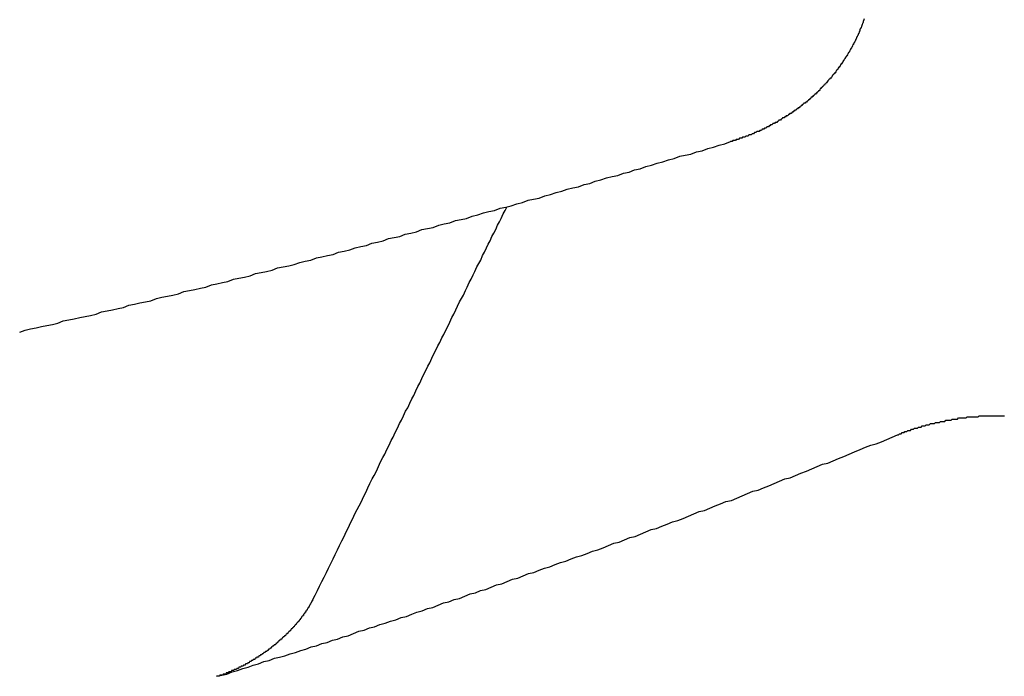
# Model space of a CAD drawing. Extents: x 1107 to 4046, y 937 to 3355.
# Tile 453 of 656: x 2182.066 to 2182.939, y 2651.165 to 2651.747. Entities that reach past the tile are written whole.
import ezdxf

# ---------------------------------------------------------------- set-up
doc = ezdxf.new("R2010")
doc.units = 0
doc.layers.add('KF_VIDA_L___C_REAR', color=7, linetype='CONTINUOUS')

# ---------------------------------------------------------------- blocks, each defined once
blk = doc.blocks.new('KF_VIDA_L___C_REAR')
at = {"layer": 'KF_VIDA_L___C_REAR'}
for points in [[(-4.16419, 962.535, 0), (-4.16441, 962.534, 0), (-4.16464, 962.533, 0), (-4.16487, 962.533, 0), (-4.16509, 962.532, 0), (-4.16533, 962.531, 0), (-4.16556, 962.531, 0), (-4.1658, 962.53, 0), (-4.16604, 962.529, 0), (-4.16628, 962.529, 0), (-4.16653, 962.528, 0), (-4.16678, 962.527, 0), (-4.16703, 962.527, 0), (-4.16728, 962.526, 0), (-4.16754, 962.526, 0), (-4.1678, 962.525, 0), (-4.16807, 962.524, 0), (-4.16834, 962.524, 0), (-4.16861, 962.523, 0), (-4.16888, 962.522, 0), (-4.16916, 962.522, 0), (-4.16944, 962.521, 0), (-4.16973, 962.52, 0), (-4.17001, 962.52, 0), (-4.1703, 962.519, 0), (-4.1706, 962.519, 0), (-4.1709, 962.518, 0), (-4.1712, 962.517, 0), (-4.1715, 962.517, 0), (-4.17181, 962.516, 0), (-4.17212, 962.515, 0), (-4.17243, 962.515, 0), (-4.17275, 962.514, 0), (-4.17307, 962.514, 0), (-4.17339, 962.513, 0), (-4.17372, 962.512, 0), (-4.17405, 962.512, 0), (-4.17438, 962.511, 0), (-4.17472, 962.51, 0), (-4.17506, 962.51, 0), (-4.1754, 962.509, 0), (-4.17574, 962.509, 0), (-4.17609, 962.508, 0), (-4.17645, 962.507, 0), (-4.1768, 962.507, 0), (-4.17716, 962.506, 0), (-4.17752, 962.505, 0), (-4.17788, 962.505, 0), (-4.17825, 962.504, 0), (-4.17862, 962.504, 0), (-4.179, 962.503, 0), (-4.17937, 962.502, 0), (-4.17975, 962.502, 0), (-4.18013, 962.501, 0), (-4.18052, 962.501, 0), (-4.18091, 962.5, 0), (-4.1813, 962.499, 0), (-4.1817, 962.499, 0), (-4.1821, 962.498, 0), (-4.1825, 962.498, 0), (-4.1829, 962.497, 0), (-4.18331, 962.496, 0), (-4.18372, 962.496, 0), (-4.18413, 962.495, 0), (-4.18455, 962.495, 0), (-4.18497, 962.494, 0), (-4.18539, 962.493, 0), (-4.18581, 962.493, 0), (-4.18624, 962.492, 0), (-4.18667, 962.492, 0), (-4.18711, 962.491, 0), (-4.18754, 962.49, 0), (-4.18798, 962.49, 0), (-4.18843, 962.489, 0), (-4.18887, 962.489, 0), (-4.18932, 962.488, 0), (-4.18977, 962.487, 0), (-4.19023, 962.487, 0), (-4.19069, 962.486, 0), (-4.19115, 962.486, 0), (-4.19161, 962.485, 0), (-4.19208, 962.485, 0), (-4.19254, 962.484, 0), (-4.19302, 962.483, 0), (-4.19349, 962.483, 0), (-4.19397, 962.482, 0), (-4.19445, 962.482, 0), (-4.19493, 962.481, 0), (-4.19542, 962.481, 0), (-4.19591, 962.48, 0), (-4.1964, 962.48, 0), (-4.19689, 962.479, 0), (-4.19739, 962.478, 0), (-4.19789, 962.478, 0), (-4.19839, 962.477, 0), (-4.1989, 962.477, 0), (-4.19941, 962.476, 0), (-4.19992, 962.476, 0), (-4.20043, 962.475, 0), (-4.20095, 962.475, 0), (-4.20147, 962.474, 0), (-4.20199, 962.474, 0), (-4.20252, 962.473, 0), (-4.20304, 962.473, 0), (-4.20357, 962.472, 0), (-4.20411, 962.471, 0), (-4.20464, 962.471, 0), (-4.20518, 962.47, 0), (-4.20572, 962.47, 0), (-4.20627, 962.469, 0), (-4.20681, 962.469, 0), (-4.20736, 962.468, 0), (-4.20791, 962.468, 0), (-4.20847, 962.467, 0), (-4.20902, 962.467, 0), (-4.20958, 962.466, 0), (-4.21015, 962.466, 0), (-4.21071, 962.465, 0), (-4.21128, 962.465, 0), (-4.21185, 962.464, 0), (-4.21242, 962.464, 0), (-4.213, 962.463, 0), (-4.21357, 962.463, 0), (-4.21415, 962.462, 0), (-4.21473, 962.462, 0), (-4.21532, 962.461, 0), (-4.2159, 962.461, 0), (-4.21649, 962.46, 0), (-4.21708, 962.46, 0), (-4.21768, 962.46, 0), (-4.21827, 962.459, 0), (-4.21887, 962.459, 0), (-4.21947, 962.458, 0), (-4.22007, 962.458, 0), (-4.22068, 962.457, 0), (-4.22129, 962.457, 0), (-4.22189, 962.456, 0), (-4.22251, 962.456, 0), (-4.22312, 962.455, 0), (-4.22373, 962.455, 0), (-4.22435, 962.454, 0), (-4.22497, 962.454, 0), (-4.22559, 962.454, 0), (-4.22621, 962.453, 0), (-4.22684, 962.453, 0), (-4.22746, 962.452, 0), (-4.22809, 962.452, 0), (-4.22872, 962.451, 0), (-4.22936, 962.451, 0), (-4.22999, 962.451, 0), (-4.23063, 962.45, 0), (-4.23126, 962.45, 0), (-4.2319, 962.449, 0), (-4.23255, 962.449, 0), (-4.23319, 962.449, 0), (-4.23383, 962.448, 0), (-4.23448, 962.448, 0), (-4.23513, 962.447, 0), (-4.23578, 962.447, 0), (-4.23643, 962.447, 0), (-4.23708, 962.446, 0), (-4.23774, 962.446, 0), (-4.23839, 962.445, 0), (-4.23905, 962.445, 0), (-4.23971, 962.445, 0), (-4.24037, 962.444, 0), (-4.24103, 962.444, 0), (-4.24169, 962.443, 0), (-4.24236, 962.443, 0), (-4.24302, 962.443, 0), (-4.24369, 962.442, 0), (-4.24436, 962.442, 0), (-4.24503, 962.442, 0), (-4.2457, 962.441, 0), (-4.24637, 962.441, 0), (-4.24705, 962.441, 0), (-4.24772, 962.44, 0), (-4.2484, 962.44, 0), (-4.24907, 962.439, 0), (-4.24975, 962.439, 0), (-4.25043, 962.439, 0), (-4.25111, 962.438, 0), (-4.25179, 962.438, 0), (-4.25248, 962.438, 0), (-4.25316, 962.437, 0), (-4.25385, 962.437, 0), (-4.25453, 962.437, 0), (-4.25522, 962.436, 0), (-4.25591, 962.436, 0), (-4.25659, 962.436, 0), (-4.25728, 962.435, 0), (-4.25797, 962.435, 0), (-4.25867, 962.435, 0), (-4.25936, 962.435, 0), (-4.26005, 962.434, 0), (-4.26074, 962.434, 0), (-4.26144, 962.434, 0), (-4.26213, 962.433, 0), (-4.26283, 962.433, 0), (-4.26353, 962.433, 0), (-4.26422, 962.432, 0), (-4.26492, 962.432, 0), (-4.26562, 962.432, 0), (-4.26632, 962.432, 0), (-4.26702, 962.431, 0), (-4.26772, 962.431, 0), (-4.26842, 962.431, 0), (-4.26912, 962.431, 0), (-4.26982, 962.43, 0), (-4.27053, 962.43, 0), (-4.27123, 962.43, 0), (-4.27193, 962.43, 0), (-4.27264, 962.429, 0), (-4.27335, 962.429, 0), (-4.27406, 962.429, 0), (-4.27477, 962.429, 0), (-4.27549, 962.428, 0), (-4.2762, 962.428, 0), (-4.27692, 962.428, 0), (-4.27765, 962.428, 0), (-4.27837, 962.427, 0), (-4.2791, 962.427, 0), (-4.27982, 962.427, 0), (-4.28055, 962.427, 0), (-4.28129, 962.426, 0), (-4.28202, 962.426, 0), (-4.28276, 962.426, 0)], [(-4.91316, 962.257, 0), (-4.90833, 962.259, 0), (-4.9035, 962.26, 0), (-4.89866, 962.261, 0), (-4.89383, 962.262, 0), (-4.88899, 962.263, 0), (-4.88415, 962.264, 0), (-4.87931, 962.265, 0), (-4.87447, 962.267, 0), (-4.86962, 962.268, 0), (-4.86478, 962.269, 0), (-4.85993, 962.27, 0), (-4.85508, 962.271, 0), (-4.85023, 962.272, 0), (-4.84538, 962.273, 0), (-4.84052, 962.275, 0), (-4.83567, 962.276, 0), (-4.83081, 962.277, 0), (-4.82595, 962.278, 0), (-4.82109, 962.279, 0), (-4.81623, 962.281, 0), (-4.81136, 962.282, 0), (-4.8065, 962.283, 0), (-4.80163, 962.284, 0), (-4.79676, 962.285, 0), (-4.79189, 962.287, 0), (-4.78702, 962.288, 0), (-4.78214, 962.289, 0), (-4.77727, 962.29, 0), (-4.77239, 962.291, 0), (-4.76751, 962.293, 0), (-4.76263, 962.294, 0), (-4.75775, 962.295, 0), (-4.75287, 962.296, 0), (-4.74798, 962.297, 0), (-4.7431, 962.299, 0), (-4.73821, 962.3, 0), (-4.73332, 962.301, 0), (-4.72843, 962.302, 0), (-4.72354, 962.304, 0), (-4.71864, 962.305, 0), (-4.71375, 962.306, 0), (-4.70885, 962.307, 0), (-4.70395, 962.309, 0), (-4.69905, 962.31, 0), (-4.69415, 962.311, 0), (-4.68925, 962.312, 0), (-4.68434, 962.314, 0), (-4.67944, 962.315, 0), (-4.67453, 962.316, 0), (-4.66962, 962.317, 0), (-4.66471, 962.319, 0), (-4.6598, 962.32, 0), (-4.65489, 962.321, 0), (-4.64997, 962.323, 0), (-4.64506, 962.324, 0), (-4.64014, 962.325, 0), (-4.63522, 962.326, 0), (-4.6303, 962.328, 0), (-4.62538, 962.329, 0), (-4.62045, 962.33, 0), (-4.61553, 962.332, 0), (-4.6106, 962.333, 0), (-4.60568, 962.334, 0), (-4.60075, 962.336, 0), (-4.59582, 962.337, 0), (-4.59089, 962.338, 0), (-4.58596, 962.34, 0), (-4.58102, 962.341, 0), (-4.57609, 962.342, 0), (-4.57115, 962.344, 0), (-4.56621, 962.345, 0), (-4.56127, 962.346, 0), (-4.55633, 962.348, 0), (-4.55139, 962.349, 0), (-4.54645, 962.35, 0), (-4.5415, 962.352, 0), (-4.53656, 962.353, 0), (-4.53161, 962.354, 0), (-4.52666, 962.356, 0), (-4.52171, 962.357, 0), (-4.51676, 962.358, 0), (-4.51181, 962.36, 0), (-4.50686, 962.361, 0), (-4.5019, 962.363, 0), (-4.49695, 962.364, 0), (-4.49199, 962.365, 0), (-4.48703, 962.367, 0), (-4.48207, 962.368, 0), (-4.47711, 962.369, 0), (-4.47215, 962.371, 0), (-4.46719, 962.372, 0), (-4.46222, 962.374, 0), (-4.45726, 962.375, 0), (-4.45229, 962.376, 0), (-4.44732, 962.378, 0), (-4.44235, 962.379, 0), (-4.43738, 962.381, 0), (-4.43241, 962.382, 0), (-4.42744, 962.384, 0), (-4.42246, 962.385, 0), (-4.41749, 962.386, 0), (-4.41251, 962.388, 0), (-4.40754, 962.389, 0), (-4.40256, 962.391, 0), (-4.39758, 962.392, 0), (-4.3926, 962.394, 0), (-4.38762, 962.395, 0), (-4.38263, 962.396, 0), (-4.37765, 962.398, 0), (-4.37266, 962.399, 0), (-4.36768, 962.401, 0), (-4.36269, 962.402, 0), (-4.3577, 962.404, 0), (-4.35271, 962.405, 0), (-4.34772, 962.407, 0), (-4.34273, 962.408, 0), (-4.33774, 962.41, 0), (-4.33275, 962.411, 0), (-4.32775, 962.413, 0), (-4.32276, 962.414, 0), (-4.31776, 962.415, 0), (-4.31276, 962.417, 0), (-4.30776, 962.418, 0), (-4.30276, 962.42, 0), (-4.29776, 962.421, 0), (-4.29276, 962.423, 0), (-4.28776, 962.424, 0), (-4.28276, 962.426, 0)], [(-4.65312, 962.02, 0), (-4.65111, 962.024, 0), (-4.64911, 962.028, 0), (-4.64712, 962.032, 0), (-4.64513, 962.036, 0), (-4.64314, 962.04, 0), (-4.64116, 962.044, 0), (-4.63918, 962.048, 0), (-4.63721, 962.052, 0), (-4.63524, 962.056, 0), (-4.63327, 962.06, 0), (-4.63132, 962.064, 0), (-4.62936, 962.068, 0), (-4.62741, 962.072, 0), (-4.62546, 962.076, 0), (-4.62352, 962.08, 0), (-4.62158, 962.084, 0), (-4.61965, 962.088, 0), (-4.61772, 962.092, 0), (-4.61579, 962.096, 0), (-4.61387, 962.1, 0), (-4.61196, 962.103, 0), (-4.61004, 962.107, 0), (-4.60814, 962.111, 0), (-4.60623, 962.115, 0), (-4.60433, 962.119, 0), (-4.60244, 962.123, 0), (-4.60055, 962.127, 0), (-4.59866, 962.13, 0), (-4.59678, 962.134, 0), (-4.5949, 962.138, 0), (-4.59302, 962.142, 0), (-4.59115, 962.146, 0), (-4.58929, 962.149, 0), (-4.58742, 962.153, 0), (-4.58556, 962.157, 0), (-4.58371, 962.161, 0), (-4.58186, 962.164, 0), (-4.58001, 962.168, 0), (-4.57817, 962.172, 0), (-4.57633, 962.176, 0), (-4.5745, 962.179, 0), (-4.57267, 962.183, 0), (-4.57084, 962.187, 0), (-4.56902, 962.19, 0), (-4.5672, 962.194, 0), (-4.56539, 962.198, 0), (-4.56358, 962.201, 0), (-4.56177, 962.205, 0), (-4.55997, 962.209, 0), (-4.55817, 962.212, 0), (-4.55637, 962.216, 0), (-4.55458, 962.22, 0), (-4.55279, 962.223, 0), (-4.55101, 962.227, 0), (-4.54923, 962.23, 0), (-4.54746, 962.234, 0), (-4.54568, 962.238, 0), (-4.54391, 962.241, 0), (-4.54215, 962.245, 0), (-4.54039, 962.248, 0), (-4.53863, 962.252, 0), (-4.53688, 962.255, 0), (-4.53513, 962.259, 0), (-4.53338, 962.262, 0), (-4.53164, 962.266, 0), (-4.5299, 962.27, 0), (-4.52817, 962.273, 0), (-4.52644, 962.277, 0), (-4.52471, 962.28, 0), (-4.52298, 962.284, 0), (-4.52126, 962.287, 0), (-4.51955, 962.29, 0), (-4.51783, 962.294, 0), (-4.51612, 962.297, 0), (-4.51442, 962.301, 0), (-4.51271, 962.304, 0), (-4.51102, 962.308, 0), (-4.50932, 962.311, 0), (-4.50763, 962.315, 0), (-4.50594, 962.318, 0), (-4.50425, 962.321, 0), (-4.50257, 962.325, 0), (-4.50089, 962.328, 0), (-4.49922, 962.332, 0), (-4.49755, 962.335, 0), (-4.49588, 962.338, 0), (-4.49422, 962.342, 0), (-4.49256, 962.345, 0), (-4.4909, 962.348, 0), (-4.48925, 962.352, 0), (-4.48759, 962.355, 0), (-4.48595, 962.358, 0), (-4.4843, 962.362, 0), (-4.48266, 962.365, 0), (-4.48103, 962.368, 0)], [(-4.13443, 962.166, 0), (-4.13363, 962.166, 0), (-4.13282, 962.167, 0), (-4.13201, 962.167, 0), (-4.1312, 962.167, 0), (-4.13038, 962.168, 0), (-4.12956, 962.168, 0), (-4.12874, 962.168, 0), (-4.12791, 962.169, 0), (-4.12708, 962.169, 0), (-4.12624, 962.169, 0), (-4.12541, 962.17, 0), (-4.12457, 962.17, 0), (-4.12373, 962.17, 0), (-4.12288, 962.17, 0), (-4.12203, 962.171, 0), (-4.12118, 962.171, 0), (-4.12033, 962.171, 0), (-4.11947, 962.172, 0), (-4.11861, 962.172, 0), (-4.11775, 962.172, 0), (-4.11688, 962.172, 0), (-4.11601, 962.173, 0), (-4.11514, 962.173, 0), (-4.11427, 962.173, 0), (-4.1134, 962.173, 0), (-4.11252, 962.174, 0), (-4.11164, 962.174, 0), (-4.11075, 962.174, 0), (-4.10987, 962.174, 0), (-4.10898, 962.175, 0), (-4.10809, 962.175, 0), (-4.10719, 962.175, 0), (-4.1063, 962.175, 0), (-4.1054, 962.176, 0), (-4.1045, 962.176, 0), (-4.1036, 962.176, 0), (-4.10269, 962.176, 0), (-4.10179, 962.176, 0), (-4.10088, 962.177, 0), (-4.09997, 962.177, 0), (-4.09905, 962.177, 0), (-4.09814, 962.177, 0), (-4.09722, 962.177, 0), (-4.0963, 962.178, 0), (-4.09538, 962.178, 0), (-4.09446, 962.178, 0), (-4.09353, 962.178, 0), (-4.0926, 962.178, 0), (-4.09168, 962.179, 0), (-4.09075, 962.179, 0), (-4.08981, 962.179, 0), (-4.08888, 962.179, 0), (-4.08794, 962.179, 0), (-4.08701, 962.179, 0), (-4.08607, 962.18, 0), (-4.08513, 962.18, 0), (-4.08418, 962.18, 0), (-4.08324, 962.18, 0), (-4.08229, 962.18, 0), (-4.08135, 962.18, 0), (-4.0804, 962.181, 0), (-4.07945, 962.181, 0), (-4.0785, 962.181, 0), (-4.07755, 962.181, 0), (-4.07659, 962.181, 0), (-4.07564, 962.181, 0), (-4.07468, 962.181, 0), (-4.07373, 962.181, 0), (-4.07277, 962.182, 0), (-4.07181, 962.182, 0), (-4.07085, 962.182, 0), (-4.06988, 962.182, 0), (-4.06892, 962.182, 0), (-4.06796, 962.182, 0), (-4.06699, 962.182, 0), (-4.06603, 962.182, 0), (-4.06506, 962.182, 0), (-4.06409, 962.182, 0), (-4.06312, 962.182, 0), (-4.06215, 962.183, 0), (-4.06118, 962.183, 0), (-4.06021, 962.183, 0), (-4.05924, 962.183, 0), (-4.05827, 962.183, 0), (-4.0573, 962.183, 0), (-4.05632, 962.183, 0), (-4.05535, 962.183, 0), (-4.05437, 962.183, 0), (-4.0534, 962.183, 0), (-4.05242, 962.183, 0), (-4.05145, 962.183, 0), (-4.05047, 962.183, 0), (-4.04949, 962.183, 0), (-4.04852, 962.183, 0), (-4.04754, 962.183, 0), (-4.04656, 962.183, 0), (-4.04558, 962.183, 0), (-4.0446, 962.183, 0), (-4.04363, 962.183, 0), (-4.04265, 962.183, 0), (-4.04167, 962.183, 0), (-4.04069, 962.183, 0), (-4.03971, 962.183, 0)], [(-4.7386, 961.952, 0), (-4.73394, 961.953, 0), (-4.72928, 961.954, 0), (-4.72462, 961.956, 0), (-4.71996, 961.957, 0), (-4.71529, 961.959, 0), (-4.71063, 961.96, 0), (-4.70596, 961.962, 0), (-4.70129, 961.963, 0), (-4.69662, 961.965, 0), (-4.69195, 961.966, 0), (-4.68728, 961.968, 0), (-4.68261, 961.969, 0), (-4.67794, 961.97, 0), (-4.67326, 961.972, 0), (-4.66859, 961.973, 0), (-4.66391, 961.975, 0), (-4.65923, 961.976, 0), (-4.65455, 961.978, 0), (-4.64987, 961.979, 0), (-4.64519, 961.981, 0), (-4.64051, 961.982, 0), (-4.63583, 961.984, 0), (-4.63114, 961.985, 0), (-4.62646, 961.987, 0), (-4.62177, 961.988, 0), (-4.61708, 961.99, 0), (-4.61239, 961.992, 0), (-4.60771, 961.993, 0), (-4.60301, 961.995, 0), (-4.59832, 961.996, 0), (-4.59363, 961.998, 0), (-4.58894, 961.999, 0), (-4.58424, 962.001, 0), (-4.57955, 962.002, 0), (-4.57485, 962.004, 0), (-4.57015, 962.005, 0), (-4.56545, 962.007, 0), (-4.56075, 962.009, 0), (-4.55605, 962.01, 0), (-4.55135, 962.012, 0), (-4.54665, 962.013, 0), (-4.54194, 962.015, 0), (-4.53724, 962.017, 0), (-4.53253, 962.018, 0), (-4.52783, 962.02, 0), (-4.52312, 962.021, 0), (-4.51841, 962.023, 0), (-4.5137, 962.025, 0), (-4.50899, 962.026, 0), (-4.50428, 962.028, 0), (-4.49957, 962.029, 0), (-4.49485, 962.031, 0), (-4.49014, 962.033, 0), (-4.48543, 962.034, 0), (-4.48071, 962.036, 0), (-4.47599, 962.038, 0), (-4.47128, 962.039, 0), (-4.46656, 962.041, 0), (-4.46184, 962.043, 0), (-4.45712, 962.044, 0), (-4.4524, 962.046, 0), (-4.44767, 962.048, 0), (-4.44295, 962.049, 0), (-4.43823, 962.051, 0), (-4.4335, 962.053, 0), (-4.42878, 962.054, 0), (-4.42405, 962.056, 0), (-4.41933, 962.058, 0), (-4.4146, 962.059, 0), (-4.40987, 962.061, 0), (-4.40514, 962.063, 0), (-4.40041, 962.064, 0), (-4.39568, 962.066, 0), (-4.39095, 962.068, 0), (-4.38622, 962.07, 0), (-4.38148, 962.071, 0), (-4.37675, 962.073, 0), (-4.37201, 962.075, 0), (-4.36728, 962.076, 0), (-4.36254, 962.078, 0), (-4.35781, 962.08, 0), (-4.35307, 962.082, 0), (-4.34833, 962.083, 0), (-4.34359, 962.085, 0), (-4.33885, 962.087, 0), (-4.33411, 962.089, 0), (-4.32937, 962.09, 0), (-4.32463, 962.092, 0), (-4.31988, 962.094, 0), (-4.31514, 962.096, 0), (-4.3104, 962.098, 0), (-4.30565, 962.099, 0), (-4.30091, 962.101, 0), (-4.29616, 962.103, 0), (-4.29141, 962.105, 0), (-4.28666, 962.107, 0), (-4.28192, 962.108, 0), (-4.27717, 962.11, 0), (-4.27242, 962.112, 0), (-4.26767, 962.114, 0), (-4.26292, 962.116, 0), (-4.25817, 962.117, 0), (-4.25341, 962.119, 0), (-4.24866, 962.121, 0), (-4.24391, 962.123, 0), (-4.23916, 962.125, 0), (-4.2344, 962.127, 0), (-4.22965, 962.128, 0), (-4.22489, 962.13, 0), (-4.22013, 962.132, 0), (-4.21538, 962.134, 0), (-4.21062, 962.136, 0), (-4.20586, 962.138, 0), (-4.20111, 962.14, 0), (-4.19635, 962.141, 0), (-4.19159, 962.143, 0), (-4.18683, 962.145, 0), (-4.18207, 962.147, 0), (-4.17731, 962.149, 0), (-4.17254, 962.151, 0), (-4.16778, 962.153, 0), (-4.16302, 962.155, 0), (-4.15826, 962.157, 0), (-4.15349, 962.158, 0), (-4.14873, 962.16, 0), (-4.14396, 962.162, 0), (-4.1392, 962.164, 0), (-4.13443, 962.166, 0)], [(-4.65312, 962.02, 0), (-4.65325, 962.02, 0), (-4.65338, 962.02, 0), (-4.65351, 962.019, 0), (-4.65364, 962.019, 0), (-4.65378, 962.019, 0), (-4.65391, 962.019, 0), (-4.65405, 962.018, 0), (-4.65419, 962.018, 0), (-4.65434, 962.018, 0), (-4.65448, 962.017, 0), (-4.65462, 962.017, 0), (-4.65477, 962.017, 0), (-4.65492, 962.017, 0), (-4.65507, 962.016, 0), (-4.65522, 962.016, 0), (-4.65537, 962.016, 0), (-4.65553, 962.016, 0), (-4.65568, 962.015, 0), (-4.65584, 962.015, 0), (-4.656, 962.015, 0), (-4.65616, 962.015, 0), (-4.65632, 962.014, 0), (-4.65648, 962.014, 0), (-4.65665, 962.014, 0), (-4.65681, 962.013, 0), (-4.65698, 962.013, 0), (-4.65715, 962.013, 0), (-4.65732, 962.013, 0), (-4.65749, 962.012, 0), (-4.65766, 962.012, 0), (-4.65783, 962.012, 0), (-4.65801, 962.012, 0), (-4.65818, 962.011, 0), (-4.65836, 962.011, 0), (-4.65854, 962.011, 0), (-4.65871, 962.01, 0), (-4.65889, 962.01, 0), (-4.65908, 962.01, 0), (-4.65926, 962.01, 0), (-4.65944, 962.009, 0), (-4.65962, 962.009, 0), (-4.65981, 962.009, 0), (-4.65999, 962.009, 0), (-4.66018, 962.008, 0), (-4.66037, 962.008, 0), (-4.66055, 962.008, 0), (-4.66074, 962.007, 0), (-4.66093, 962.007, 0), (-4.66112, 962.007, 0), (-4.66132, 962.007, 0), (-4.66151, 962.006, 0), (-4.6617, 962.006, 0), (-4.66189, 962.006, 0), (-4.66209, 962.006, 0), (-4.66228, 962.005, 0), (-4.66248, 962.005, 0), (-4.66268, 962.005, 0), (-4.66287, 962.005, 0), (-4.66307, 962.004, 0), (-4.66327, 962.004, 0), (-4.66347, 962.004, 0), (-4.66367, 962.003, 0), (-4.66387, 962.003, 0), (-4.66407, 962.003, 0), (-4.66427, 962.003, 0), (-4.66447, 962.002, 0), (-4.66467, 962.002, 0), (-4.66488, 962.002, 0), (-4.66508, 962.002, 0), (-4.66528, 962.001, 0), (-4.66548, 962.001, 0), (-4.66569, 962.001, 0), (-4.66589, 962.001, 0), (-4.6661, 962, 0), (-4.6663, 962, 0), (-4.66651, 962, 0), (-4.66672, 962, 0), (-4.66693, 961.999, 0), (-4.66715, 961.999, 0), (-4.66736, 961.999, 0), (-4.66758, 961.999, 0), (-4.6678, 961.998, 0), (-4.66802, 961.998, 0), (-4.66824, 961.998, 0), (-4.66846, 961.998, 0), (-4.66869, 961.997, 0), (-4.66892, 961.997, 0), (-4.66915, 961.997, 0), (-4.66938, 961.997, 0), (-4.66961, 961.996, 0), (-4.66984, 961.996, 0), (-4.67008, 961.996, 0), (-4.67032, 961.996, 0), (-4.67056, 961.995, 0), (-4.6708, 961.995, 0), (-4.67104, 961.995, 0), (-4.67128, 961.995, 0), (-4.67152, 961.994, 0), (-4.67177, 961.994, 0), (-4.67202, 961.994, 0), (-4.67227, 961.994, 0), (-4.67251, 961.993, 0), (-4.67277, 961.993, 0), (-4.67302, 961.993, 0), (-4.67327, 961.992, 0), (-4.67352, 961.992, 0), (-4.67378, 961.992, 0), (-4.67404, 961.992, 0), (-4.67429, 961.991, 0), (-4.67455, 961.991, 0), (-4.67481, 961.991, 0), (-4.67507, 961.991, 0), (-4.67533, 961.99, 0), (-4.6756, 961.99, 0), (-4.67586, 961.99, 0), (-4.67613, 961.99, 0), (-4.67639, 961.989, 0), (-4.67666, 961.989, 0), (-4.67692, 961.989, 0), (-4.67719, 961.989, 0), (-4.67746, 961.988, 0), (-4.67773, 961.988, 0), (-4.678, 961.988, 0), (-4.67827, 961.988, 0), (-4.67854, 961.987, 0), (-4.67881, 961.987, 0), (-4.67909, 961.987, 0), (-4.67936, 961.987, 0), (-4.67963, 961.986, 0), (-4.67991, 961.986, 0), (-4.68018, 961.986, 0), (-4.68046, 961.986, 0), (-4.68073, 961.985, 0), (-4.68101, 961.985, 0), (-4.68129, 961.985, 0), (-4.68156, 961.985, 0), (-4.68184, 961.984, 0), (-4.68212, 961.984, 0), (-4.6824, 961.984, 0), (-4.68267, 961.984, 0), (-4.68295, 961.983, 0), (-4.68323, 961.983, 0), (-4.68351, 961.983, 0), (-4.68379, 961.983, 0), (-4.68407, 961.982, 0), (-4.68435, 961.982, 0), (-4.68463, 961.982, 0), (-4.68491, 961.982, 0), (-4.68519, 961.981, 0), (-4.68547, 961.981, 0), (-4.68574, 961.981, 0), (-4.68602, 961.981, 0), (-4.6863, 961.98, 0), (-4.68658, 961.98, 0), (-4.68686, 961.98, 0), (-4.68714, 961.98, 0), (-4.68742, 961.98, 0), (-4.6877, 961.979, 0), (-4.68798, 961.979, 0), (-4.68825, 961.979, 0), (-4.68853, 961.979, 0), (-4.68881, 961.978, 0), (-4.68909, 961.978, 0), (-4.68936, 961.978, 0), (-4.68964, 961.978, 0), (-4.68992, 961.978, 0), (-4.6902, 961.977, 0), (-4.69048, 961.977, 0), (-4.69077, 961.977, 0), (-4.69105, 961.977, 0), (-4.69134, 961.976, 0), (-4.69163, 961.976, 0), (-4.69192, 961.976, 0), (-4.69221, 961.976, 0), (-4.6925, 961.976, 0), (-4.69279, 961.975, 0), (-4.69309, 961.975, 0), (-4.69339, 961.975, 0), (-4.69369, 961.975, 0), (-4.69399, 961.974, 0), (-4.69429, 961.974, 0), (-4.69459, 961.974, 0), (-4.69489, 961.974, 0), (-4.6952, 961.974, 0), (-4.6955, 961.973, 0), (-4.69581, 961.973, 0), (-4.69612, 961.973, 0), (-4.69643, 961.973, 0), (-4.69674, 961.973, 0), (-4.69705, 961.972, 0), (-4.69736, 961.972, 0), (-4.69767, 961.972, 0), (-4.69799, 961.972, 0), (-4.6983, 961.971, 0), (-4.69862, 961.971, 0), (-4.69893, 961.971, 0), (-4.69925, 961.971, 0), (-4.69957, 961.971, 0), (-4.69988, 961.97, 0), (-4.7002, 961.97, 0), (-4.70052, 961.97, 0), (-4.70084, 961.97, 0), (-4.70116, 961.97, 0), (-4.70148, 961.969, 0), (-4.70181, 961.969, 0), (-4.70213, 961.969, 0), (-4.70245, 961.969, 0), (-4.70277, 961.969, 0), (-4.7031, 961.968, 0), (-4.70342, 961.968, 0), (-4.70374, 961.968, 0), (-4.70407, 961.968, 0), (-4.70439, 961.968, 0), (-4.70472, 961.967, 0), (-4.70504, 961.967, 0), (-4.70537, 961.967, 0), (-4.70569, 961.967, 0), (-4.70602, 961.967, 0), (-4.70634, 961.966, 0), (-4.70667, 961.966, 0), (-4.70699, 961.966, 0), (-4.70732, 961.966, 0), (-4.70764, 961.966, 0), (-4.70797, 961.965, 0), (-4.70829, 961.965, 0), (-4.70862, 961.965, 0), (-4.70894, 961.965, 0), (-4.70927, 961.965, 0), (-4.70959, 961.964, 0), (-4.70992, 961.964, 0), (-4.71024, 961.964, 0), (-4.71056, 961.964, 0), (-4.71089, 961.964, 0), (-4.71121, 961.963, 0), (-4.71153, 961.963, 0), (-4.71185, 961.963, 0), (-4.71217, 961.963, 0), (-4.71249, 961.963, 0), (-4.71281, 961.963, 0), (-4.71313, 961.962, 0), (-4.71345, 961.962, 0), (-4.71377, 961.962, 0), (-4.71408, 961.962, 0), (-4.7144, 961.962, 0), (-4.71472, 961.962, 0), (-4.71503, 961.961, 0), (-4.71534, 961.961, 0), (-4.71566, 961.961, 0), (-4.71597, 961.961, 0), (-4.71628, 961.961, 0), (-4.71659, 961.961, 0), (-4.7169, 961.96, 0), (-4.71721, 961.96, 0), (-4.71752, 961.96, 0), (-4.71782, 961.96, 0), (-4.71813, 961.96, 0), (-4.71844, 961.96, 0), (-4.71874, 961.96, 0), (-4.71906, 961.959, 0), (-4.71937, 961.959, 0), (-4.71968, 961.959, 0), (-4.71999, 961.959, 0), (-4.72031, 961.959, 0), (-4.72062, 961.959, 0), (-4.72094, 961.958, 0), (-4.72126, 961.958, 0), (-4.72158, 961.958, 0), (-4.7219, 961.958, 0), (-4.72222, 961.958, 0), (-4.72254, 961.958, 0), (-4.72286, 961.958, 0), (-4.72318, 961.957, 0), (-4.72351, 961.957, 0), (-4.72383, 961.957, 0), (-4.72416, 961.957, 0), (-4.72448, 961.957, 0), (-4.72481, 961.957, 0), (-4.72514, 961.957, 0), (-4.72546, 961.956, 0), (-4.72579, 961.956, 0), (-4.72612, 961.956, 0), (-4.72645, 961.956, 0), (-4.72678, 961.956, 0), (-4.72711, 961.956, 0), (-4.72744, 961.956, 0), (-4.72777, 961.956, 0), (-4.7281, 961.955, 0), (-4.72843, 961.955, 0), (-4.72876, 961.955, 0), (-4.72909, 961.955, 0), (-4.72942, 961.955, 0), (-4.72975, 961.955, 0), (-4.73008, 961.955, 0), (-4.73041, 961.954, 0), (-4.73074, 961.954, 0), (-4.73108, 961.954, 0), (-4.73141, 961.954, 0), (-4.73174, 961.954, 0), (-4.73207, 961.954, 0), (-4.7324, 961.954, 0), (-4.73273, 961.954, 0), (-4.73306, 961.953, 0), (-4.73339, 961.953, 0), (-4.73372, 961.953, 0), (-4.73405, 961.953, 0), (-4.73438, 961.953, 0), (-4.7347, 961.953, 0), (-4.73503, 961.953, 0), (-4.73536, 961.953, 0), (-4.73569, 961.953, 0), (-4.73601, 961.952, 0), (-4.73634, 961.952, 0), (-4.73666, 961.952, 0), (-4.73699, 961.952, 0), (-4.73731, 961.952, 0), (-4.73764, 961.952, 0), (-4.73796, 961.952, 0), (-4.73828, 961.952, 0), (-4.7386, 961.952, 0)]]:
    blk.add_polyline3d(points, dxfattribs=at)

msp = doc.modelspace()

# ---------------------------------------------------------------- block references
at = {"layer": 'KF_VIDA_L___C_REAR'}
msp.add_blockref('KF_VIDA_L___C_REAR', (2186.97908, 1689.21316), dxfattribs=at)

doc.saveas('drawing.dxf')
